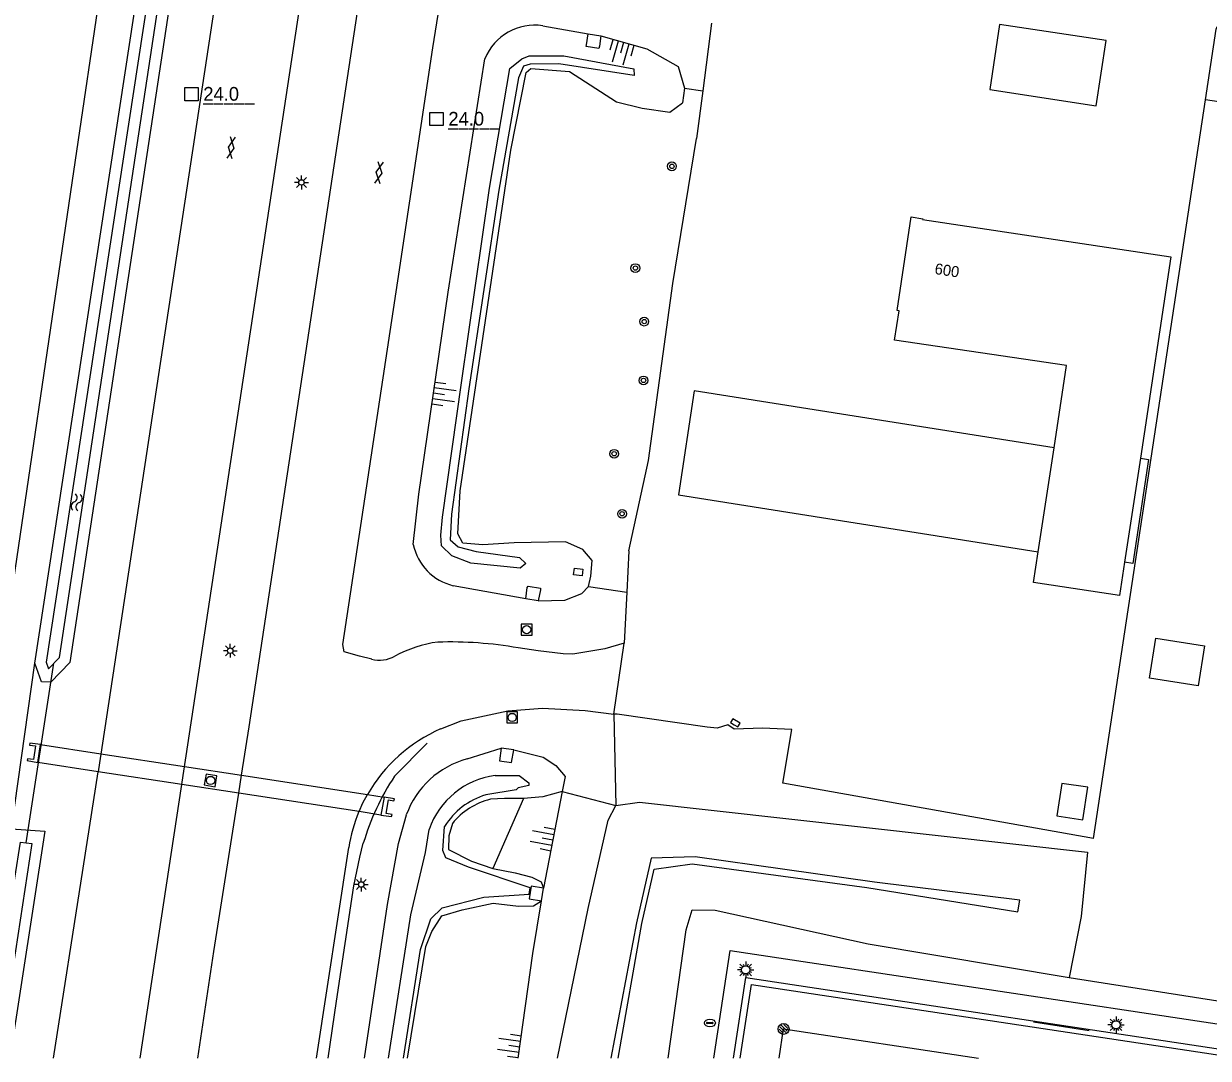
# Model space of a CAD drawing. Extents: x 124000 to 128010, y 398999 to 403000.
# Drawn here: x 126191.9 to 126299.8, y 399000 to 399094.3 of the extents above; entities that cross this region are included whole.
import ezdxf

# ---------------------------------------------------------------- set-up
doc = ezdxf.new("R2010")
doc.units = 0
for name, color, linetype in [('bs-afsc-ballenvanger', 7, 'Continuous'), ('bs-afsc-belijning', 7, 'Continuous'), ('bs-afsc-doel', 7, 'Continuous'), ('bs-afsc-hekwerk laag', 7, 'Continuous'), ('bs-symb-cornervlag', 7, 'Continuous'), ('bs-symb-veldverlichting', 7, 'Continuous'), ('gg-afsc-hekwerk', 7, 'Continuous'), ('gg-anno-huisnummerreeks BGT', 7, 'Continuous'), ('gg-bbg-hoofdgebouw', 7, 'Continuous'), ('gg-bbg-lage trafo', 7, 'Continuous'), ('gg-bbg-luifel en loopbrug', 7, 'Continuous'), ('gg-knt-BGT kruinlijn', 7, 'Continuous'), ('gg-knt-bovenkant onderkant talud', 7, 'Continuous'), ('gg-knt-verharding', 7, 'Continuous'), ('gg-kntw-bovenkant insteek waterloop', 7, 'Continuous'), ('gg-kntw-waterlijn', 7, 'Continuous'), ('gg-kwrk-duiker nz buis', 7, 'Continuous'), ('gg-kwrk-faunavoorziening', 7, 'Continuous'), ('gg-kwrk-uitstroombak niveau min 01', 7, 'Continuous'), ('gt-anno-nummer hm paal', 7, 'Continuous'), ('gt-bbg-plantopografie pand', 7, 'Continuous'), ('gt-grn-groengrens', 7, 'Continuous'), ('gt-grn-vlakafsluiter', 7, 'Continuous'), ('gt-knt-geleideconstructie', 7, 'Continuous'), ('gt-symb-boom', 7, 'Continuous'), ('gt-symb-drainageput', 7, 'Continuous'), ('gt-symb-gesloten verharding', 7, 'Continuous'), ('gt-symb-hm paal', 7, 'Continuous'), ('gt-symb-kolk', 7, 'Continuous'), ('gt-symb-lichtmast', 7, 'Continuous'), ('gt-symb-rioolschacht', 7, 'Continuous'), ('gt-symb-talud symbool', 7, 'Continuous'), ('gt-symb-watersymbool', 7, 'Continuous')]:
    doc.layers.add(name, color=color, linetype=linetype)

# ---------------------------------------------------------------- blocks, each defined once
blk = doc.blocks.new('gt0-TALUD_1')
at = {"layer": 'gt-symb-talud symbool'}
for p, q in [((-1, -1), (-1, 0)), ((-0.5, -2), (-0.5, 0)), ((0, -1), (0, 0)), ((0.5, -2), (0.5, 0)), ((1, -1), (1, 0))]:
    blk.add_line(p, q, dxfattribs=at)
blk = doc.blocks.new('gt0-BOOM')
at = {"layer": 'gt-symb-boom'}
for radius in [0.4, 0.2]:
    blk.add_circle((0, 0), radius, dxfattribs=at)
blk = doc.blocks.new('bs0-VELDV')
at = {"layer": 'bs-symb-veldverlichting'}
for p, q in [((-0.38, 0), (-0.75, 0)), ((-0.53, 0.53), (-0.27, 0.27)), ((-0.35, 0.14), (-0.52, 0.22)), ((-0.22, 0.52), (-0.14, 0.35)), ((0, 0.75), (0, 0.38)), ((0.22, 0.52), (0.14, 0.35)), ((0.27, 0.27), (0.53, 0.53)), ((0.35, 0.14), (0.52, 0.22)), ((0.38, 0), (0.75, 0)), ((-0.27, -0.27), (-0.53, -0.53)), ((-0.35, -0.14), (-0.52, -0.22)), ((-0.14, -0.35), (-0.22, -0.52)), ((0, -0.38), (0, -0.75)), ((0.14, -0.35), (0.22, -0.52)), ((0.27, -0.27), (0.53, -0.53)), ((0.35, -0.14), (0.52, -0.22))]:
    blk.add_line(p, q, dxfattribs=at)
blk.add_circle((0, 0), 0.375, dxfattribs=at)
blk = doc.blocks.new('gt0-DPUT')
at = {"layer": 'gt-symb-drainageput'}
for p, q in [((-0.25, 0.05), (0.25, 0.05)), ((0.24, -0.05), (-0.25, -0.05))]:
    blk.add_line(p, q, dxfattribs=at)
for centre, radius, start, end in [((-0.25, 0), 0.0542, 85.4775, 270), ((0.24, 0), 0.0543, 269.9965, 85.474)]:
    blk.add_arc(centre, radius, start, end, dxfattribs=at)
blk.add_ellipse((0, 0), major_axis=(0.502, 0), ratio=0.705307, dxfattribs=at)
blk = doc.blocks.new('bs0-CORNVLG')
at = {"layer": 'bs-symb-cornervlag'}
for p, q in [((-0.34, 0.2), (0.2, -0.34)), ((-0.21, 0.35), (0.34, -0.2)), ((0.03, 0.4), (0.4, 0.03)), ((-0.4, -0.03), (-0.03, -0.4))]:
    blk.add_line(p, q, dxfattribs=at)
blk.add_circle((0, 0), 0.5, dxfattribs=at)
blk = doc.blocks.new('gt0-RS')
at = {"layer": 'gt-symb-rioolschacht'}
blk.add_lwpolyline([(-0.5, -0.5), (0.5, -0.5), (0.5, 0.5), (-0.5, 0.5)], close=True, dxfattribs=at)
blk.add_circle((0, 0), 0.375, dxfattribs=at)
blk = doc.blocks.new('gt0-KOLK')
at = {"layer": 'gt-symb-kolk'}
blk.add_lwpolyline([(0, 0), (0.38, 0), (0.38, 0.4), (-0.38, 0.4), (-0.38, 0), (0, 0)], dxfattribs=at)
blk = doc.blocks.new('gt0-HMpaal')
at = {"layer": 'gt-symb-hm paal'}
blk.add_lwpolyline([(-0.6, 0.6), (0.6, 0.6), (0.6, -0.6), (-0.6, -0.6)], close=True, dxfattribs=at)
blk = doc.blocks.new('gt0-GESVH1')
at = {"layer": 'gt-symb-gesloten verharding'}
for p, q in [((-0.99, -0.26), (0.01, 0.24)), ((0.01, -0.26), (-0.99, 0.24)), ((0.01, 0.24), (1.01, -0.26)), ((1.01, 0.24), (0.01, -0.26))]:
    blk.add_line(p, q, dxfattribs=at)
blk = doc.blocks.new('gt0-LMAST')
at = {"layer": 'gt-symb-lichtmast'}
for p, q in [((-0.18, 0.17), (-0.45, 0.44)), ((-0.01, 0.25), (-0.01, 0.62)), ((0.17, 0.17), (0.44, 0.44)), ((-0.26, 0), (-0.63, 0)), ((-0.18, -0.18), (-0.45, -0.45)), ((-0.01, -0.25), (-0.01, -0.63)), ((0.44, -0.45), (0.17, -0.18)), ((0.24, 0), (0.62, 0))]:
    blk.add_line(p, q, dxfattribs=at)
blk.add_circle((-0.01, 0), 0.25, dxfattribs=at)
blk = doc.blocks.new('gt0-WA')
at = {"layer": 'gt-symb-watersymbool'}
for centre, start, end in [((-0.32, 0.02), 28.0725, 151.9275), ((0.43, 0.42), 208.0725, 331.9275), ((-0.32, -0.43), 28.0725, 151.9275), ((0.43, -0.03), 208.0725, 331.9275)]:
    blk.add_arc(centre, 0.425, start, end, dxfattribs=at)

msp = doc.modelspace()

# ---------------------------------------------------------------- linework, layer by layer
at = {"layer": 'bs-afsc-ballenvanger'}
for p, q in [((126254.73, 399000), (126256.21, 399009.81)), ((126256.21, 399009.81), (126310.98, 399001.58))]:
    msp.add_line(p, q, dxfattribs=at)
at = {"layer": 'bs-afsc-belijning'}
msp.add_lwpolyline([(126260.68, 399000), (126261.08, 399002.68), (126278.82, 399000)], dxfattribs=at)
at = {"layer": 'bs-afsc-doel'}
msp.add_line((126283.84, 399003.32), (126288.9, 399002.54), dxfattribs=at)
at = {"layer": 'bs-afsc-hekwerk laag'}
msp.add_lwpolyline([(126256.53, 399000), (126257.65, 399007.36), (126306.3, 399000)], dxfattribs=at)
at = {"layer": 'gg-afsc-hekwerk'}
for p, q in [((126289.32, 399020.03), (126299.5, 399087.34)), ((126254.73, 399000), (126256.21, 399009.81)), ((126256.21, 399009.81), (126310.98, 399001.58))]:
    msp.add_line(p, q, dxfattribs=at)
msp.add_lwpolyline([(126299.5, 399087.34), (126300.48, 399093.78), (126300.57, 399094.01)], dxfattribs=at)
at = {"layer": 'gg-bbg-hoofdgebouw'}
for p, q in [((126284.26, 399046.15), (126285.71, 399055.64)), ((126293.58, 399054.69), (126292.14, 399045.21))]:
    msp.add_line(p, q, dxfattribs=at)
for points in [[(126271.18, 399065.45), (126271.6, 399068.1), (126271.41, 399068.13), (126272.71, 399076.67), (126273.75, 399076.5), (126273.74, 399076.44), (126296.36, 399073.02), (126293.58, 399054.69)], [(126285.71, 399055.64), (126286.84, 399063.12), (126271.18, 399065.45)], [(126292.14, 399045.21), (126291.68, 399042.17), (126283.84, 399043.36), (126284.26, 399046.15)]]:
    msp.add_lwpolyline(points, dxfattribs=at)
at = {"layer": 'gg-bbg-lage trafo'}
msp.add_lwpolyline([(126285.98, 399022.11), (126288.34, 399021.74), (126288.8, 399024.7), (126286.43, 399025.05), (126285.98, 399022.11)], dxfattribs=at)
at = {"layer": 'gg-bbg-luifel en loopbrug'}
for points in [[(126289.55, 399086.8), (126290.45, 399092.74), (126280.75, 399094.21), (126279.86, 399088.28), (126289.55, 399086.8)], [(126285.71, 399055.64), (126252.95, 399060.83), (126251.5, 399051.35), (126284.26, 399046.15)], [(126293.58, 399054.69), (126294.33, 399054.58), (126292.9, 399045.09), (126292.14, 399045.21)]]:
    msp.add_lwpolyline(points, dxfattribs=at)
at = {"layer": 'gg-knt-BGT kruinlijn'}
msp.add_line((126240.92, 399024.3), (126239.22, 399015.51), dxfattribs=at)
for points in [[(126246.02, 399000), (126248.17, 399012.3), (126249.29, 399017.23), (126252.76, 399017.72), (126268.65, 399015.56), (126282.4, 399013.36), (126282.61, 399014.4), (126269.37, 399016.05), (126253.04, 399018.36), (126249.01, 399018.25), (126247.68, 399012.35), (126245.36, 399000)], [(126236.91, 399000), (126238.25, 399009.55), (126239.04, 399014.35)]]:
    msp.add_lwpolyline(points, dxfattribs=at)
at = {"layer": 'gg-knt-bovenkant onderkant talud'}
msp.add_line((126237.4, 399023.69), (126234.59, 399017.29), dxfattribs=at)
for points in [[(126224.1, 399253.97), (126214.17, 399202.27), (126209.13, 399158.32), (126202.39, 399121.38), (126196.12, 399078.95), (126190.16, 399038.24), (126186.97, 399018.82)], [(126240.48, 399000), (126243.28, 399013.66), (126245.09, 399021.69), (126245.8, 399023.03)], [(126245.8, 399023.03), (126247.95, 399023.33), (126288.76, 399018.79), (126288.17, 399012.92), (126287.1, 399007.36)], [(126250.56, 399000), (126252.2, 399011.71), (126252.76, 399013.54), (126254.84, 399013.5), (126268.79, 399010.43), (126287.1, 399007.36)]]:
    msp.add_lwpolyline(points, dxfattribs=at)
at = {"layer": 'gg-knt-verharding'}
for p, q in [((126245.63, 399031.35), (126246.57, 399037.83)), ((126211.72, 399025.79), (126212.41, 399030.2)), ((126198.67, 399026.32), (126198.64, 399026.12)), ((126211.46, 399024.16), (126211.72, 399025.79)), ((126204.87, 399015.77), (126206.27, 399024.95)), ((126206.27, 399024.95), (126206.3, 399025.16)), ((126218.54, 399000), (126221.47, 399019.2)), ((126202.47, 399000), (126204.87, 399015.77))]:
    msp.add_line(p, q, dxfattribs=at)
for points in [[(126250.27, 399365.06), (126250.12, 399365.07), (126198.67, 399026.32)], [(126206.3, 399025.16), (126239.97, 399247.18), (126239.82, 399247.21), (126257.54, 399363.97)], [(126212.41, 399030.2), (126245.12, 399246.34), (126245.27, 399246.33)], [(126223.57, 399036.37), (126222.46, 399036.64), (126221.06, 399037.04), (126220.93, 399037.7), (126225.94, 399070.86), (126229.12, 399092.07), (126230.73, 399102.15)], [(126246.57, 399037.83), (126244.79, 399037.32), (126241.9, 399036.82), (126241, 399036.86), (126238.74, 399037.12), (126236.91, 399037.4)], [(126229.85, 399030.01), (126231.7, 399030.75), (126235.96, 399031.66), (126239.11, 399031.91), (126243.01, 399031.7), (126245.63, 399031.35)], [(126289.32, 399020.03), (126261.02, 399025.07), (126261.83, 399029.95), (126259.16, 399030.09), (126256.57, 399030), (126255.99, 399030.39), (126255.04, 399030.07), (126254.12, 399030.17), (126245.91, 399031.37), (126245.63, 399031.35)], [(126194.59, 399000), (126197.3, 399017.32), (126198.64, 399026.12)], [(126207.72, 399000), (126209.2, 399009.74), (126211.46, 399024.16)], [(126222.41, 399022.48), (126222.77, 399023.27), (126223.18, 399024.04)], [(126257.14, 399000), (126258.16, 399006.73), (126302.62, 399000)]]:
    msp.add_lwpolyline(points, dxfattribs=at)
for centre, radius, start, end in [((126231.14, 399026.54), 11.49, 97.7086, 118.3791), ((126230.72, 399002.25), 35.69, 80.0131, 91.8124), ((126224.28, 399039.09), 2.81, 255.1988, 299.6524), ((126235.54, 399016.95), 14.25, 113.5531, 150.1605), ((126235.51, 399016.95), 14.22, 157.1252, 170.8963)]:
    msp.add_arc(centre, radius, start, end, dxfattribs=at)
at = {"layer": 'gg-kntw-bovenkant insteek waterloop'}
for p, q in [((126239.15, 399094.08), (126243.29, 399093.35)), ((126252.07, 399088.4), (126251.87, 399087.08)), ((126237.59, 399041.88), (126230.99, 399043.06)), ((126232.27, 399027.28), (126235.35, 399028.27))]:
    msp.add_line(p, q, dxfattribs=at)
for points in [[(126192.88, 399036), (126226.97, 399258.95), (126228.04, 399260.95)], [(126228.04, 399260.95), (126229.44, 399260.87), (126229.97, 399259.91), (126196.08, 399036.06), (126194.34, 399034.28), (126193.48, 399034.32), (126192.88, 399036)], [(126244.43, 399093.17), (126248.62, 399092), (126251.47, 399090.38), (126252.07, 399088.4)], [(126227.35, 399046.81), (126227.87, 399051.4), (126230.54, 399069.8), (126233.88, 399091.09)], [(126243.3, 399042.99), (126243.52, 399043.92), (126243.66, 399045.37), (126242.79, 399046.37), (126241.22, 399047.06), (126236.54, 399046.97), (126233.68, 399046.79), (126231.86, 399046.95), (126231.4, 399047.8), (126231.62, 399051.72), (126236.25, 399082.76), (126237.64, 399089.83), (126238.05, 399090.2), (126241.57, 399089.93), (126245.86, 399087.15), (126248.21, 399086.59), (126250.72, 399086.23), (126251.87, 399087.08)], [(126238.73, 399041.69), (126241.17, 399041.75), (126242.69, 399042.35), (126243.3, 399042.99)], [(126236.5, 399028.1), (126239.19, 399027.44), (126240.33, 399026.67), (126241.18, 399025.67), (126240.92, 399024.3)], [(126237.4, 399023.69), (126235.65, 399023.68), (126234.38, 399023.6)], [(126240.92, 399024.3), (126239.15, 399023.84), (126237.4, 399023.69)], [(126222.9, 399000), (126225.02, 399014.02), (126226.02, 399019.56), (126226.73, 399022.18)], [(126190.75, 399020.92), (126193.81, 399020.71), (126190.62, 399000)], [(126230.92, 399021.4), (126230.58, 399020.27), (126230.57, 399019.03), (126232.66, 399017.97), (126234.59, 399017.29)], [(126234.59, 399017.29), (126236.63, 399016.9), (126238.15, 399016.52), (126239, 399016.07), (126239.22, 399015.51)], [(126226.83, 399000), (126228.49, 399010.2), (126229.03, 399011.55), (126229.96, 399012.99), (126231.8, 399013.53), (126234.64, 399014.14), (126236.93, 399013.85), (126238.31, 399013.88), (126239.04, 399014.35)]]:
    msp.add_lwpolyline(points, dxfattribs=at)
for centre, radius, start, end in [((126238.4, 399089.27), 4.87, 81.125, 158.0573), ((126232.18, 399047.87), 4.95, 192.329, 256.027), ((126234.44, 399019.36), 8.22, 105.3386, 159.9177), ((126235.87, 399017.45), 6.33, 103.5936, 141.4473)]:
    msp.add_arc(centre, radius, start, end, dxfattribs=at)
at = {"layer": 'gg-kntw-waterlijn'}
for points in [[(126193.91, 399036.1), (126194.12, 399035.49), (126195.14, 399036.53), (126228.93, 399259.72), (126228.83, 399259.91), (126228.62, 399259.92), (126227.94, 399258.63), (126193.91, 399036.1)], [(126237.04, 399045.64), (126237.61, 399045.09), (126237.1, 399044.67), (126232.59, 399045.12), (126230.88, 399045.8), (126229.92, 399046.69), (126229.85, 399047.68), (126230.03, 399049.3), (126231.75, 399061.54), (126234.29, 399079.28), (126236.15, 399090.18), (126237.25, 399091.08), (126237.9, 399091.34), (126241.07, 399091.35), (126247.45, 399090.15), (126247.47, 399089.55), (126240.6, 399090.61), (126238.01, 399090.58), (126237.4, 399090.41), (126236.95, 399089.35), (126235.14, 399079.12), (126232.41, 399060.99), (126230.83, 399049.58), (126230.72, 399047.24), (126231.44, 399046.61), (126233.09, 399046.19), (126237.04, 399045.64)], [(126234.81, 399025.78), (126237.01, 399025.77), (126237.88, 399025.09), (126237.89, 399024.86), (126236.92, 399024.66), (126236.73, 399024.45), (126233.96, 399024)], [(126225.1, 399000), (126227.13, 399013.07), (126228.46, 399018.76), (126228.81, 399020.86)], [(126226.46, 399000), (126228, 399009.92), (126228.94, 399012.71), (126229.98, 399013.71), (126233.79, 399014.69), (126237.9, 399014.95), (126238, 399015.53), (126232.37, 399017.43), (126230.33, 399018.27), (126230.04, 399018.93), (126230.21, 399021.13)], [(126188.46, 399000), (126191.57, 399019.7), (126192.62, 399019.58), (126189.61, 399000)]]:
    msp.add_lwpolyline(points, dxfattribs=at)
for centre, radius, start, end in [((126235.81, 399018.43), 7.42, 97.7596, 160.8379), ((126235.85, 399017.66), 6.62, 106.636, 148.4184)]:
    msp.add_arc(centre, radius, start, end, dxfattribs=at)
at = {"layer": 'gg-kwrk-duiker nz buis'}
msp.add_line((126192.1, 399019.64), (126194.63, 399036.01), dxfattribs=at)
at = {"layer": 'gg-kwrk-faunavoorziening'}
for p, q in [((126193.4, 399028.59), (126198.89, 399027.75)), ((126198.64, 399026.12), (126193.16, 399026.97)), ((126198.89, 399027.75), (126206.51, 399026.59)), ((126206.27, 399024.95), (126198.64, 399026.12)), ((126206.51, 399026.59), (126211.72, 399025.79)), ((126211.72, 399025.79), (126223.18, 399024.04)), ((126211.46, 399024.16), (126206.27, 399024.95)), ((126222.41, 399022.48), (126211.46, 399024.16)), ((126223.18, 399024.04), (126224.69, 399023.81)), ((126224.4, 399022.17), (126222.41, 399022.48))]:
    msp.add_line(p, q, dxfattribs=at)
at = {"layer": 'gg-kwrk-uitstroombak niveau min 01'}
for p, q in [((126243.12, 399092.34), (126243.29, 399093.35)), ((126243.29, 399093.35), (126244.43, 399093.17)), ((126244.43, 399093.17), (126244.32, 399092.23)), ((126238.73, 399041.69), (126237.59, 399041.88)), ((126193.16, 399026.97), (126193.4, 399028.59)), ((126236.5, 399028.1), (126235.35, 399028.27)), ((126224.69, 399023.81), (126224.4, 399022.17)), ((126239.04, 399014.35), (126239.22, 399015.51))]:
    msp.add_line(p, q, dxfattribs=at)
for points in [[(126244.32, 399092.23), (126244.26, 399092.01), (126243.1, 399092.2), (126243.12, 399092.34)], [(126241.96, 399044.05), (126242.03, 399044.67), (126242.81, 399044.57), (126242.73, 399043.95), (126241.96, 399044.05)], [(126237.59, 399041.88), (126237.73, 399042.89), (126237.83, 399043.01), (126238.93, 399042.83), (126238.93, 399042.69), (126238.73, 399041.69)], [(126193.4, 399028.59), (126192.44, 399028.72), (126192.41, 399028.55), (126192.94, 399028.47), (126192.75, 399027.22), (126192.23, 399027.3), (126192.2, 399027.14), (126193.16, 399026.97)], [(126235.35, 399028.27), (126235.22, 399027.12), (126236.31, 399026.95), (126236.5, 399028.1)], [(126224.4, 399022.17), (126225.37, 399022.03), (126225.42, 399022.22), (126224.89, 399022.3), (126225.09, 399023.54), (126225.57, 399023.46), (126225.64, 399023.63), (126224.69, 399023.81)], [(126239.22, 399015.51), (126238.09, 399015.69), (126237.92, 399014.54), (126239.04, 399014.35)]]:
    msp.add_lwpolyline(points, dxfattribs=at)
at = {"layer": 'gt-bbg-plantopografie pand'}
msp.add_lwpolyline([(126294.99, 399038.29), (126299.42, 399037.59), (126298.84, 399033.94), (126294.41, 399034.64), (126294.99, 399038.29)], dxfattribs=at)
at = {"layer": 'gt-grn-groengrens'}
for p, q in [((126302.15, 399086.94), (126299.5, 399087.34)), ((126190.75, 399020.92), (126192.88, 399036)), ((126240.92, 399024.3), (126245.8, 399023.03)), ((126287.1, 399007.36), (126325.88, 399001.29))]:
    msp.add_line(p, q, dxfattribs=at)
msp.add_lwpolyline([(126247, 399046.24), (126248.78, 399054.46), (126250.99, 399070.59), (126253.15, 399083.83)], dxfattribs=at)
at = {"layer": 'gt-grn-vlakafsluiter'}
for p, q in [((126254.52, 399094.34), (126253.72, 399088.16)), ((126252.07, 399088.4), (126253.72, 399088.16)), ((126253.72, 399088.16), (126253.15, 399083.83)), ((126247, 399046.24), (126246.81, 399042.47)), ((126243.3, 399042.99), (126246.81, 399042.47)), ((126246.81, 399042.47), (126246.57, 399037.83)), ((126245.63, 399031.35), (126245.8, 399023.03))]:
    msp.add_line(p, q, dxfattribs=at)
at = {"layer": 'gt-knt-geleideconstructie'}
msp.add_line((126225.65, 399025.72), (126228.63, 399028.71), dxfattribs=at)
msp.add_lwpolyline([(126219.6, 399000), (126220.37, 399005.2), (126221.95, 399015.73), (126222.48, 399018.33), (126222.8, 399019.6)], dxfattribs=at)
msp.add_arc((126244.38, 399013.28), 22.48, 146.4201, 163.6978, dxfattribs=at)

# ---------------------------------------------------------------- block references
at = {"layer": 'bs-symb-cornervlag'}
msp.add_blockref('bs0-CORNVLG', (126261.08, 399002.68), dxfattribs=at)
at = {"layer": 'bs-symb-veldverlichting'}
for p in [(126257.63, 399008.06), (126291.36, 399003.05)]:
    msp.add_blockref('bs0-VELDV', p, dxfattribs=at)
at = {"layer": 'gt-symb-boom'}
for p in [(126250.91, 399081.28), (126247.58, 399072.01), (126248.39, 399067.13), (126248.32, 399061.77), (126245.65, 399055.09), (126246.37, 399049.62)]:
    msp.add_blockref('gt0-BOOM', p, dxfattribs=at)
at = {"layer": 'gt-symb-drainageput'}
msp.add_blockref('gt0-DPUT', (126254.37, 399003.22), dxfattribs=at)
at = {"layer": 'gt-symb-gesloten verharding', "rotation": 81.43241009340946}
for p in [(126210.76, 399082.97), (126224.22, 399080.7)]:
    msp.add_blockref('gt0-GESVH1', p, dxfattribs=at)
at = {"layer": 'gt-symb-hm paal'}
for p in [(126207.15, 399087.86), (126229.47, 399085.59)]:
    msp.add_blockref('gt0-HMpaal', p, dxfattribs=at)
at = {"layer": 'gt-symb-kolk', "rotation": -32.04473293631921}
msp.add_blockref('gt0-KOLK', (126256.58, 399030.4), dxfattribs=at)
at = {"layer": 'gt-symb-lichtmast'}
for p in [(126217.18, 399079.81), (126210.69, 399037.14), (126222.62, 399015.84)]:
    msp.add_blockref('gt0-LMAST', p, dxfattribs=at)
at = {"layer": 'gt-symb-rioolschacht'}
for p in [(126237.68, 399039.06), (126236.36, 399031.06)]:
    msp.add_blockref('gt0-RS', p, dxfattribs=at)
at = {"layer": 'gt-symb-rioolschacht', "rotation": 80.03848340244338}
msp.add_blockref('gt0-RS', (126208.89, 399025.32), dxfattribs=at)
at = {"layer": 'gt-symb-talud symbool'}
for p, xscale, yscale, rotation in [((126246.52, 399092.58), 1.0004049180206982, 1.0004049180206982, -15.71725244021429), ((126229.2, 399060.6), 0.9998499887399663, 0.9998499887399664, 81.95093830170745), ((126240.07, 399019.9), 1.000211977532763, 1.0002119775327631, -100.95043426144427), ((126237.06, 399001.06), 0.9998499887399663, 0.9998499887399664, -98.04906169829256)]:
    msp.add_blockref('gt0-TALUD_1', p, dxfattribs=dict(at, xscale=xscale, yscale=yscale, rotation=rotation))
at = {"layer": 'gt-symb-watersymbool', "rotation": -98.62422873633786}
msp.add_blockref('gt0-WA', (126196.7, 399050.72), dxfattribs=at)

# ---------------------------------------------------------------- texts
at = {"layer": 'gg-anno-huisnummerreeks BGT'}
msp.add_text('600', height=1, rotation=351.3, dxfattribs=at).set_placement((126274.79, 399071.48))
at = {"layer": 'gt-anno-nummer hm paal'}
for p in [(126208.23, 399087.26), (126230.55, 399084.99)]:
    msp.add_text('24.0', height=1.25, dxfattribs=at).set_placement(p)
at = {"layer": 'gt-symb-hm paal'}
for p in [(126208.23, 399087.26), (126230.55, 399084.99)]:
    msp.add_text('_____', height=1.25, dxfattribs=at).set_placement(p)

doc.saveas('drawing.dxf')
